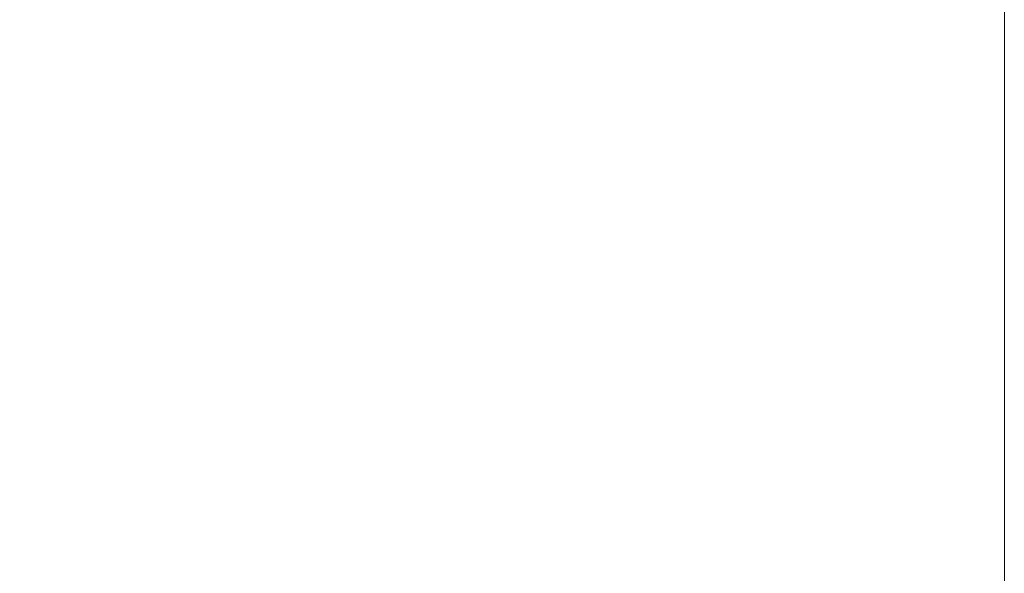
# Model space of a CAD drawing. Header units: millimetres. Extents: x 786 to 42540, y -7760 to 3796.
# Tile 284 of 656: x 42430.1 to 42440.27, y -5626.06 to -5620.34. Entities that reach past the tile are written whole.
import ezdxf

# ---------------------------------------------------------------- set-up
doc = ezdxf.new("R2010")
doc.units = ezdxf.units.MM
doc.layers.add('A-DETL-GENF', color=7, linetype='Continuous', lineweight=13)
doc.layers.add('A-FLOR-PATT', color=7, linetype='Continuous', lineweight=25)

# ---------------------------------------------------------------- blocks, each defined once
blk = doc.blocks.new('Линия разрыва - М 1_50-7673836-Разрез по Рампе Р1_фрагмент пола')
at = {"layer": 'A-DETL-GENF', "lineweight": 5}
blk.add_line((83800, -2990), (83800, -6125), dxfattribs=at)

msp = doc.modelspace()

# ---------------------------------------------------------------- hatches: boundary and pattern name
at = {"layer": 'A-FLOR-PATT', "lineweight": 5}
h = msp.add_hatch(dxfattribs=at)
h.set_pattern_fill('FP_10', color=256, style=0, pattern_type=2)
h.set_pattern_definition([(50, (48694.2, -5700), (291.494, -25.502), [30.48, -335.28]), (355, (48694.2, -5700), (-56.389, 305.691), [24.384, -268.224]), (100.451, (48718.5, -5702.12), (235.108, 280.1865), [25.904, -284.944]), (46.184, (48694.2, -5618.72), (433.727, -67.268), [45.72, -502.92]), (96.636, (48730.35, -5624.33), (379.844, 395.885), [38.856, -427.416]), (351.184, (48694.2, -5618.7), (379.848, 395.881), [36.576, -402.336]), (21, (48734.85, -5639.04), (242.583, -163.624), [30.48, -335.28]), (326, (48734.85, -5639.04), (98.883, 294.701), [24.384, -268.224]), (71.451, (48755.06, -5652.68), (341.467, 131.074), [25.904, -284.944]), (37.5, (48694.21, -5700), (4.9419, 135.2883), [13.411, -251.562, 13.411, -258.877, -269.24]), (37.5, (48694.21, -5700), (4.9419, 135.2883), [-537.261, 13.411, -255.829]), (7.5, (48694.21, -5700), (106.9117, 160.289), [13.411, -141.834, 13.411, -245.466, -102.616]), (7.5, (48694.21, -5700), (106.9117, 160.289), [-414.122, 13.411, -89.205]), (327.5, (48603.58, -5700), (216.9455, -9.1662), [13.411, -88.189, 13.411, -303.581, -420.624]), (327.5, (48603.58, -5700), (216.9455, -9.1662), [-418.592, 13.411, -407.213]), (317.5, (48562.94, -5700), (237.007, 40.6827), [13.411, -118.669, 13.411, -197.104, -298.704]), (317.5, (48562.94, -5700), (237.007, 40.6827), [-342.595, 13.411, -285.293])])
h.paths.add_polyline_path([(37322.609, -5746), (42440.271, -5746), (42440.271, -5617), (37240.271, -5617), (37240.271, -5746)])

# ---------------------------------------------------------------- block references
at = {"layer": 'A-DETL-GENF'}
msp.add_blockref('Линия разрыва - М 1_50-7673836-Разрез по Рампе Р1_фрагмент пола', (-41359.729, 0), dxfattribs=at)

doc.saveas('drawing.dxf')
